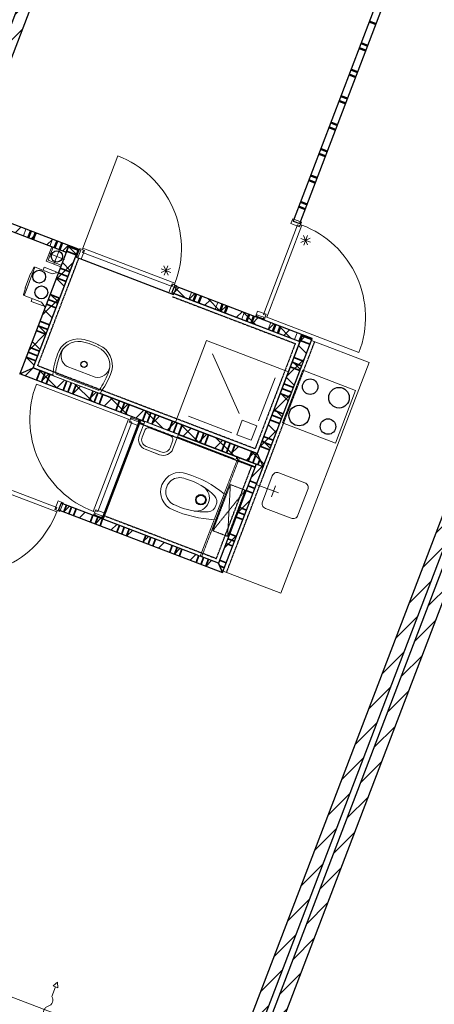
# Model space of a CAD drawing. Extents: x -1000932 to 2054797, y 285738 to 764020.
# Tile 330 of 656: x 208610 to 212637, y 575065 to 584634. Entities that reach past the tile are written whole.
import ezdxf

# ---------------------------------------------------------------- set-up
doc = ezdxf.new("R2010")
doc.units = 0
doc.header["$MEASUREMENT"] = 0
doc.set_wipeout_variables(frame=1)
doc.linetypes.add('DASHED', pattern=[0.75, 0.5, -0.25])
doc.layers.add('31.', color=7, linetype='CONTINUOUS')
doc.layers.add('HATCH_REACTORS', color=7, linetype='CONTINUOUS')
pattern_1 = [(45, (493651.67, 918770.12), (106.06602, -106.066015), [])]
pattern_2 = [(135, (493651.67, 918982.25), (106.066017, 106.06602), [])]

msp = doc.modelspace()

# ---------------------------------------------------------------- hatches: boundary and pattern name
at = {"layer": '31.', "linetype": 'Continuous'}
h = msp.add_hatch(dxfattribs=at)
h.set_pattern_fill('ARKEY_P_050A40_12', style=0, pattern_type=0)
h.set_pattern_definition(pattern_1)
h.paths.add_polyline_path([(205402.04, 576406.748), (205514.134, 576363.904), (209421.102, 586593.186), (209309.009, 586635.998)], flags=0)
h = msp.add_hatch(dxfattribs=at)
h.set_pattern_fill('ARKEY_P_050A40_12', style=0, pattern_type=0)
h.set_pattern_definition(pattern_1)
h.paths.add_polyline_path([(210764.227, 574358.686), (210652.134, 574401.529), (214559.102, 584630.779), (214671.196, 584587.967)], flags=0)
h = msp.add_hatch(dxfattribs=at)
h.set_pattern_fill('ARKEY_P_050A40_12', style=0, pattern_type=0)
h.set_pattern_definition(pattern_1)
h.paths.add_polyline_path([(210820.29, 574337.279), (210932.384, 574294.467), (214839.352, 584523.748), (214727.259, 584566.561)], flags=0)
h = msp.add_hatch(dxfattribs=at)
h.set_pattern_fill('ARKEY_P_050A40_12', style=0, pattern_type=0)
h.set_pattern_definition(pattern_1)
h.paths.add_polyline_path([(207993.915, 582856.467), (207968.915, 582791.092), (209061.915, 582373.623), (209086.884, 582439.029)], flags=0)
h = msp.add_hatch(dxfattribs=at)
h.set_pattern_fill('ARKEY_P_050A40_17', style=0, pattern_type=0)
h.set_pattern_definition(pattern_2)
h.paths.add_polyline_path([(208610.571, 581191.873), (208739.665, 581249.623), (209180.321, 582403.342), (209086.884, 582439.029)], flags=0)
h = msp.add_hatch(dxfattribs=at)
h.set_pattern_fill('ARKEY_P_050A40_18', style=0, pattern_type=0)
h.set_pattern_definition(pattern_1)
h.paths.add_polyline_path([(208610.571, 581191.873), (208739.665, 581249.623), (209180.321, 582403.342), (209086.884, 582439.029)], flags=0)
h = msp.add_hatch(dxfattribs=at)
h.set_pattern_fill('ARKEY_P_050A40_17', style=0, pattern_type=0)
h.set_pattern_definition(pattern_2)
h.paths.add_polyline_path([(210114.477, 582046.529), (210089.509, 581981.154), (211331.977, 581506.592), (211356.946, 581571.998)], flags=0)
h = msp.add_hatch(dxfattribs=at)
h.set_pattern_fill('ARKEY_P_050A40_18', style=0, pattern_type=0)
h.set_pattern_definition(pattern_1)
h.paths.add_polyline_path([(210114.477, 582046.529), (210089.509, 581981.154), (211331.977, 581506.592), (211356.946, 581571.998)], flags=0)
h = msp.add_hatch(dxfattribs=at)
h.set_pattern_fill('ARKEY_P_050A40_17', style=0, pattern_type=0)
h.set_pattern_definition(pattern_2)
h.paths.add_polyline_path([(210916.29, 580418.279), (210974.04, 580289.186), (211450.384, 581536.311), (211356.946, 581571.998)], flags=0)
h = msp.add_hatch(dxfattribs=at)
h.set_pattern_fill('ARKEY_P_050A40_18', style=0, pattern_type=0)
h.set_pattern_definition(pattern_1)
h.paths.add_polyline_path([(210916.29, 580418.279), (210974.04, 580289.186), (211450.384, 581536.311), (211356.946, 581571.998)], flags=0)
h = msp.add_hatch(dxfattribs=at)
h.set_pattern_fill('ARKEY_P_050A40_17', style=0, pattern_type=0)
h.set_pattern_definition(pattern_2)
h.paths.add_polyline_path([(208610.571, 581191.873), (208739.665, 581249.623), (210916.29, 580418.279), (210974.04, 580289.186)], flags=0)
h = msp.add_hatch(dxfattribs=at)
h.set_pattern_fill('ARKEY_P_050A40_18', style=0, pattern_type=0)
h.set_pattern_definition(pattern_1)
h.paths.add_polyline_path([(208610.571, 581191.873), (208739.665, 581249.623), (210916.29, 580418.279), (210974.04, 580289.186)], flags=0)
h = msp.add_hatch(dxfattribs=at)
h.set_pattern_fill('ARKEY_P_050A40_12', style=0, pattern_type=0)
h.set_pattern_definition(pattern_1)
h.paths.add_polyline_path([(210974.04, 580289.186), (210908.634, 580314.154), (210541.134, 579351.936), (210581.571, 579261.592)], flags=0)
h = msp.add_hatch(dxfattribs=at)
h.set_pattern_fill('ARKEY_P_050A40_12', style=0, pattern_type=0)
h.set_pattern_definition(pattern_1)
h.paths.add_polyline_path([(210581.571, 579261.592), (210541.134, 579351.936), (209011.415, 579936.217), (208986.446, 579870.811)], flags=0)

# ---------------------------------------------------------------- linework, layer by layer
at = {"layer": '31.', "color": 7, "linetype": 'Continuous', "lineweight": 50}
for p, q in [((212071.071, 584590.873), (212005.696, 584615.842)), ((211972.946, 584333.998), (211907.571, 584358.967)), ((211990.79, 584380.686), (211925.415, 584405.654)), ((211892.665, 584123.779), (211827.29, 584148.748)), ((211874.852, 584077.092), (211809.477, 584102.061)), ((211776.727, 583820.186), (211711.352, 583845.154)), ((211794.571, 583866.904), (211729.196, 583891.873)), ((211678.602, 583563.279), (211613.227, 583588.248)), ((211696.446, 583609.998), (211631.071, 583634.967)), ((211598.321, 583353.092), (211532.946, 583378.061)), ((211580.477, 583306.373), (211515.102, 583331.342)), ((211500.196, 583096.186), (211434.821, 583121.154)), ((211482.352, 583049.498), (211417.009, 583074.436)), ((211384.227, 582792.592), (211318.884, 582817.561)), ((211402.071, 582839.279), (211336.727, 582864.248)), ((208717.884, 582579.967), (208692.915, 582514.561)), ((208764.602, 582562.123), (208739.602, 582496.717)), ((208974.79, 582481.842), (208949.79, 582416.436)), ((209021.477, 582463.998), (208996.509, 582398.592)), ((210324.665, 581966.248), (210299.696, 581900.873)), ((210371.384, 581948.436), (210346.415, 581883.029)), ((210581.571, 581868.154), (210556.602, 581802.748)), ((210628.29, 581850.311), (210603.29, 581784.904)), ((210838.477, 581770.029), (210813.509, 581704.623)), ((210885.165, 581752.186), (210860.196, 581686.779)), ((211095.384, 581671.904), (211070.384, 581606.498)), ((211142.071, 581654.061), (211117.102, 581588.654)), ((211352.259, 581573.779), (211327.29, 581508.373))]:
    msp.add_line(p, q, dxfattribs=at)
at = {"layer": '31.', "color": 7, "linetype": 'Continuous', "lineweight": 13}
for p, q in [((208671.165, 582597.811), (208646.196, 582532.404)), ((208764.602, 582562.123), (208739.602, 582496.717)), ((208928.071, 582499.686), (208903.102, 582434.279)), ((209021.477, 582463.998), (208996.509, 582398.592)), ((210277.946, 581984.092), (210252.977, 581918.717)), ((210371.384, 581948.436), (210346.415, 581883.029)), ((210534.852, 581885.967), (210509.884, 581820.592)), ((210628.29, 581850.311), (210603.29, 581784.904)), ((210791.759, 581787.873), (210766.79, 581722.467)), ((210885.165, 581752.186), (210860.196, 581686.779)), ((211048.665, 581689.748), (211023.696, 581624.342)), ((211142.071, 581654.061), (211117.102, 581588.654)), ((211305.571, 581591.623), (211280.571, 581526.217))]:
    msp.add_line(p, q, dxfattribs=at)
at = {"layer": '31.', "color": 7, "linetype": 'Continuous', "lineweight": 35}
for p, q in [((209083.321, 582429.686), (209176.759, 582393.998)), ((209065.477, 582382.967), (209158.915, 582347.279)), ((209003.04, 582219.498), (209096.477, 582183.811)), ((209003.04, 582219.498), (209096.477, 582183.811)), ((208967.352, 582126.061), (209060.79, 582090.373)), ((208985.196, 582172.779), (209078.634, 582137.092)), ((208904.915, 581962.592), (208998.352, 581926.904)), ((208904.915, 581962.592), (208998.352, 581926.904)), ((208869.259, 581869.154), (208962.665, 581833.498)), ((208887.071, 581915.873), (208980.509, 581880.186)), ((208788.977, 581658.967), (208882.384, 581623.311)), ((208806.79, 581705.686), (208900.227, 581669.998)), ((208806.79, 581705.686), (208900.227, 581669.998)), ((208771.134, 581612.279), (208864.54, 581576.592)), ((211353.384, 581562.654), (211446.821, 581526.967)), ((211335.54, 581515.936), (211428.977, 581480.248)), ((208690.852, 581402.061), (208784.259, 581366.404)), ((208708.696, 581448.779), (208802.102, 581413.123)), ((208708.696, 581448.779), (208802.102, 581413.123)), ((208673.009, 581355.373), (208766.415, 581319.686)), ((211255.259, 581305.748), (211348.696, 581270.061)), ((211273.102, 581352.467), (211366.54, 581316.779)), ((211273.102, 581352.467), (211366.54, 581316.779)), ((208809.759, 581222.842), (208774.071, 581129.436)), ((208856.446, 581205.029), (208820.759, 581111.592)), ((208903.165, 581187.186), (208867.477, 581093.748)), ((208903.165, 581187.186), (208867.477, 581093.748)), ((211237.415, 581259.029), (211330.852, 581223.342)), ((209066.634, 581124.748), (209030.977, 581031.311)), ((209113.352, 581106.904), (209077.665, 581013.467)), ((209160.071, 581089.061), (209124.384, 580995.623)), ((209160.071, 581089.061), (209124.384, 580995.623)), ((211174.977, 581095.561), (211268.415, 581059.873)), ((211174.977, 581095.561), (211268.415, 581059.873)), ((209323.54, 581026.623), (209287.852, 580933.186)), ((209370.259, 581008.779), (209334.571, 580915.373)), ((209416.946, 580990.936), (209381.29, 580897.529)), ((209416.946, 580990.936), (209381.29, 580897.529)), ((211139.29, 581002.154), (211232.727, 580966.467)), ((211157.134, 581048.842), (211250.571, 581013.154)), ((209580.446, 580928.498), (209544.759, 580835.092)), ((209627.165, 580910.654), (209591.477, 580817.248)), ((209673.852, 580892.811), (209638.165, 580799.404)), ((209673.852, 580892.811), (209638.165, 580799.404)), ((209837.352, 580830.373), (209801.665, 580736.967)), ((209884.04, 580812.529), (209848.384, 580719.123)), ((209930.759, 580794.686), (209895.071, 580701.279)), ((209930.759, 580794.686), (209895.071, 580701.279)), ((211059.009, 580791.967), (211152.446, 580756.279)), ((211076.852, 580838.654), (211170.29, 580802.967)), ((211076.852, 580838.654), (211170.29, 580802.967)), ((210094.227, 580732.248), (210058.571, 580638.842)), ((210140.946, 580714.404), (210105.259, 580620.998)), ((210187.665, 580696.561), (210151.977, 580603.154)), ((210187.665, 580696.561), (210151.977, 580603.154)), ((211041.165, 580745.248), (211134.602, 580709.561)), ((210351.134, 580634.123), (210315.446, 580540.717)), ((210397.852, 580616.311), (210362.165, 580522.873)), ((210444.571, 580598.467), (210408.884, 580505.029)), ((210444.571, 580598.467), (210408.884, 580505.029)), ((210608.04, 580536.029), (210572.352, 580442.592)), ((210654.759, 580518.186), (210619.071, 580424.748)), ((210701.446, 580500.342), (210665.79, 580406.904)), ((210701.446, 580500.342), (210665.79, 580406.904)), ((210960.884, 580535.061), (211054.321, 580499.373)), ((210978.727, 580581.779), (211072.165, 580546.092)), ((210978.727, 580581.779), (211072.165, 580546.092)), ((210864.946, 580437.904), (210829.259, 580344.467)), ((210911.665, 580420.061), (210875.977, 580326.623)), ((210943.04, 580488.342), (211036.477, 580452.654)), ((210942.29, 580360.154), (210922.665, 580308.811)), ((210942.29, 580360.154), (210922.665, 580308.811)), ((210911.602, 580125.686), (210846.196, 580150.686)), ((210875.915, 580032.279), (210810.509, 580057.248)), ((210875.915, 580032.279), (210810.509, 580057.248)), ((210893.759, 580078.998), (210828.352, 580103.967)), ((209040.165, 579850.311), (209065.134, 579915.686)), ((209040.165, 579850.311), (209065.134, 579915.686)), ((209086.884, 579832.467), (209111.852, 579897.842)), ((209133.571, 579814.623), (209158.54, 579879.998)), ((210795.634, 579822.092), (210730.227, 579847.061)), ((210813.477, 579868.779), (210748.071, 579893.779)), ((209297.071, 579752.186), (209322.04, 579817.561)), ((209297.071, 579752.186), (209322.04, 579817.561)), ((209343.759, 579734.342), (209368.759, 579799.717)), ((209390.477, 579716.498), (209415.446, 579781.904)), ((210777.821, 579775.373), (210712.415, 579800.342)), ((210777.821, 579775.373), (210712.415, 579800.342)), ((209553.946, 579654.061), (209578.946, 579719.436)), ((209553.946, 579654.061), (209578.946, 579719.436)), ((209600.665, 579636.217), (209625.634, 579701.623)), ((209647.384, 579618.373), (209672.352, 579683.779)), ((210715.384, 579611.873), (210649.977, 579636.873)), ((209810.884, 579555.967), (209835.821, 579621.342)), ((209810.884, 579555.967), (209835.821, 579621.342)), ((209857.571, 579538.123), (209882.54, 579603.498)), ((209904.29, 579520.279), (209929.259, 579585.654)), ((210679.696, 579518.467), (210614.29, 579543.436)), ((210679.696, 579518.467), (210614.29, 579543.436)), ((210697.54, 579565.186), (210632.134, 579590.154)), ((210067.759, 579457.842), (210092.727, 579523.217)), ((210067.759, 579457.842), (210092.727, 579523.217)), ((210114.477, 579439.998), (210139.446, 579505.373)), ((210161.196, 579422.154), (210186.165, 579487.529)), ((210324.665, 579359.717), (210349.634, 579425.092)), ((210324.665, 579359.717), (210349.634, 579425.092)), ((210371.384, 579341.873), (210396.352, 579407.248)), ((210418.102, 579324.061), (210443.04, 579389.404)), ((210617.259, 579354.998), (210551.852, 579379.967)), ((210599.415, 579308.279), (210552.696, 579326.123))]:
    msp.add_line(p, q, dxfattribs=at)
at = {"layer": '31.', "color": 253, "linetype": 'Continuous', "lineweight": 25}
for p, q in [((209420.134, 579780.092), (209787.634, 580742.311)), ((210354.321, 579423.311), (210721.821, 580385.498))]:
    msp.add_line(p, q, dxfattribs=at)
at = {"layer": '31.', "color": 253, "linetype": 'Continuous', "lineweight": 35}
msp.add_line((209767.509, 580717.842), (210897.915, 580286.123), dxfattribs=at)
at = {"layer": '31.', "color": 7, "linetype": 'Continuous', "lineweight": 25, "ltscale": 10}
for points in [[(205514.134, 576363.904), (209421.102, 586593.186)], [(210652.134, 574401.529), (214559.102, 584630.779)], [(214671.196, 584587.967), (210764.227, 574358.686)], [(214727.259, 584566.561), (210820.29, 574337.279)], [(210932.384, 574294.467), (214839.352, 584523.748)]]:
    msp.add_lwpolyline(points, dxfattribs=at)
at = {"layer": '31.', "color": 7, "linetype": 'Continuous', "lineweight": 18, "ltscale": 10}
for points in [[(212300.071, 585386.561), (211265.352, 582677.436)], [(211330.727, 582652.467), (212365.446, 585361.592)], [(209086.884, 582439.029), (207993.915, 582856.467)], [(207968.915, 582791.092), (209061.915, 582373.623)], [(211309.665, 582639.373), (210977.759, 581770.342), (211001.134, 581761.436), (210995.759, 581747.404), (211009.79, 581742.061), (211352.071, 582638.279), (211338.384, 582644.467), (211333.04, 582630.436), (211309.665, 582639.373)], [(211265.352, 582677.436), (211330.727, 582652.467)], [(209086.884, 582439.029), (208610.571, 581191.873)], [(209008.384, 582233.498), (208868.259, 582287.029), (208921.79, 582427.154)], [(209013.759, 582247.498), (208887.634, 582295.686), (208935.79, 582421.779)], [(209061.915, 582373.623), (209086.884, 582439.029)], [(209180.321, 582403.342), (209086.884, 582439.029)], [(210090.696, 582039.561), (209221.665, 582371.498), (209230.602, 582394.842), (209216.571, 582400.186), (209221.915, 582414.217), (210118.165, 582071.904), (210113.634, 582057.561), (210099.602, 582062.936), (210090.696, 582039.561)], [(208739.665, 581249.623), (209180.321, 582403.342)], [(209046.29, 582304.654), (208896.821, 582361.748)], [(209000.102, 582407.936), (208943.009, 582258.467)], [(209191.165, 582361.717), (209203.665, 582394.404), (209180.321, 582403.342), (209155.321, 582337.936), (209178.696, 582329.029), (209191.165, 582361.717)], [(209207.821, 582307.186), (210057.915, 581982.498)], [(210114.477, 582046.529), (210089.509, 581981.154)], [(211356.946, 581571.998), (210114.477, 582046.529)], [(210089.509, 581981.154), (211331.977, 581506.592)], [(210950.165, 581754.123), (210982.852, 581741.623), (210973.946, 581718.279), (210908.54, 581743.248), (210917.477, 581766.623), (210950.165, 581754.123)], [(211356.946, 581571.998), (210916.29, 580418.279)], [(211331.977, 581506.592), (211356.946, 581571.998)], [(211450.384, 581536.311), (211356.946, 581571.998)], [(210122.259, 580721.561), (210425.54, 581515.623), (211219.571, 581212.342)], [(210974.04, 580289.186), (211450.384, 581536.311)], [(210743.102, 580805.561), (210483.259, 581386.529)], [(210974.04, 580289.186), (208610.571, 581191.873)], [(208739.665, 581249.623), (210916.29, 580418.279)], [(211677.102, 580518.404), (211163.321, 580714.654), (211359.196, 581227.529), (211872.977, 581031.279), (211677.102, 580518.404)], [(210929.915, 580734.217), (211090.477, 581154.592)], [(209367.759, 579853.373), (209699.665, 580722.404), (209676.321, 580731.311), (209681.665, 580745.311), (209667.665, 580750.686), (209325.352, 579854.436), (209339.04, 579848.279), (209344.415, 579862.279), (209367.759, 579853.373)], [(209727.259, 580738.623), (209694.571, 580751.092), (209703.509, 580774.436), (209768.884, 580749.467), (209759.977, 580726.123), (209727.259, 580738.623)], [(210671.727, 580618.748), (210251.352, 580779.311)], [(210908.634, 580314.154), (210541.134, 579351.936)], [(210974.04, 580289.186), (210908.634, 580314.154)], [(208971.009, 579892.779), (208101.977, 580224.686), (208093.071, 580201.342), (208079.071, 580206.686), (208073.696, 580192.654), (208969.946, 579850.373), (208976.102, 579864.061), (208962.102, 579869.404), (208971.009, 579892.779)], [(210581.571, 579261.592), (210974.04, 580289.186)], [(210908.04, 580116.342), (211122.884, 580034.279)], [(211054.79, 579996.092), (211095.821, 580103.498)], [(209011.415, 579936.217), (208986.446, 579870.811)], [(210541.134, 579351.936), (209011.415, 579936.217)], [(208986.446, 579870.811), (210581.571, 579261.592)], [(209368.696, 579799.748), (209335.977, 579812.248), (209344.915, 579835.592), (209410.29, 579810.623), (209401.384, 579787.279), (209368.696, 579799.748)], [(207634.602, 575478.029), (209266.634, 574854.686)]]:
    msp.add_lwpolyline(points, dxfattribs=at)
at = {"layer": '31.', "color": 7, "linetype": 'Continuous', "lineweight": 13, "ltscale": 10}
for points in [[(210117.821, 582072.029, 0.41421358), (209564.102, 583310.092), (209221.915, 582414.217)], [(211351.946, 582637.936, -0.41421358), (211905.665, 581399.873), (211009.79, 581742.061)], [(209325.571, 579855.029, -0.41421358), (208772.009, 581092.748), (209667.665, 580750.686)], [(208969.352, 579850.592, -0.41421358), (207731.634, 579297.029), (208073.696, 580192.654)], [(208744.446, 574673.279), (208780.102, 574766.686, -0.49999999), (208815.79, 574860.092, 0.49999999), (208851.477, 574953.529, -0.49999999), (208887.165, 575046.936, 0.49999999), (208922.852, 575140.373), (208958.509, 575233.779), (208935.165, 575242.686), (208976.352, 575280.498), (208981.884, 575224.842), (208958.509, 575233.779)]]:
    msp.add_lwpolyline(points, format="xyb", dxfattribs=at)
at = {"layer": '31.', "color": 7, "linetype": 'Continuous', "lineweight": 18, "ltscale": 10}
for points in [[(211338.29, 582644.217), (211329.384, 582620.873), (211245.29, 582652.967), (211263.134, 582699.686), (211347.227, 582667.561)], [(209216.571, 582400.186), (209239.946, 582391.279), (209207.821, 582307.186), (209161.102, 582325.029), (209193.227, 582409.123)], [(210113.384, 582057.654), (210090.04, 582066.592), (210057.915, 581982.498), (210104.634, 581964.654), (210136.759, 582048.748)], [(210995.759, 581747.404), (211004.696, 581770.748), (210920.602, 581802.873), (210902.759, 581756.154), (210986.852, 581724.061)], [(209681.665, 580745.311), (209672.759, 580721.967), (209756.821, 580689.842), (209774.665, 580736.561), (209690.602, 580768.686)], [(208975.884, 579864.154), (208952.509, 579873.061), (208984.634, 579957.154), (209031.352, 579939.311), (208999.227, 579855.248)], [(209339.134, 579848.498), (209348.071, 579871.873), (209432.134, 579839.748), (209414.29, 579793.029), (209330.227, 579825.154)]]:
    msp.add_lwpolyline(points, close=True, dxfattribs=at)
at = {"layer": '31.', "color": 7, "linetype": 'Continuous', "lineweight": 13, "ltscale": 10}
for points in [[(211433.196, 582472.279), (211339.79, 582507.967)], [(211340.852, 582469.717), (211432.134, 582510.561)], [(211406.915, 582444.498), (211366.071, 582535.779)], [(211368.665, 582443.436), (211404.321, 582536.842)], [(210010.259, 582241.936), (210051.071, 582150.654)], [(210048.509, 582243.029), (210012.821, 582149.592)], [(209983.946, 582214.154), (210077.384, 582178.467)], [(209985.009, 582175.904), (210076.321, 582216.717)]]:
    msp.add_lwpolyline(points, dxfattribs=at)
at = {"layer": '31.', "color": 7, "linetype": 'Continuous', "lineweight": 18, "ltscale": 10}
msp.add_lwpolyline([(210967.29, 579949.217), (211063.634, 580201.436, -0.41421361), (211128.196, 580230.311), (211380.415, 580133.967, -0.41421361), (211409.29, 580069.436), (211312.946, 579817.186, -0.41421361), (211248.384, 579788.311), (210996.165, 579884.654, -0.41421361), (210967.29, 579949.217)], format="xyb", dxfattribs=at)
at = {"layer": '31.', "color": 7, "linetype": 'Continuous'}
for centre, radius in [((208971.54, 582333.217), 54.996), ((211431.727, 581067.092), 75.007), ((211711.977, 580960.029), 99.98), ((211324.696, 580786.811), 99.98), ((211604.946, 580679.779), 74.995)]:
    msp.add_circle(centre, radius, dxfattribs=at)
at = {"layer": 'HATCH_REACTORS', "ltscale": 10}
for points in [[(205402.04, 576406.748), (205514.134, 576363.904), (209421.102, 586593.186), (209309.009, 586635.998)], [(212365.446, 585361.592), (212300.071, 585386.561), (211265.352, 582677.436), (211330.727, 582652.467)], [(210764.227, 574358.686), (210652.134, 574401.529), (214559.102, 584630.779), (214671.196, 584587.967)], [(210820.29, 574337.279), (210932.384, 574294.467), (214839.352, 584523.748), (214727.259, 584566.561)], [(207993.915, 582856.467), (207968.915, 582791.092), (209061.915, 582373.623), (209086.884, 582439.029)], [(207993.915, 582856.467), (207968.915, 582791.092), (209061.915, 582373.623), (209086.884, 582439.029)], [(207993.915, 582856.467), (207968.915, 582791.092), (209061.915, 582373.623), (209086.884, 582439.029)], [(208610.571, 581191.873), (208739.665, 581249.623), (209180.321, 582403.342), (209086.884, 582439.029)], [(208610.571, 581191.873), (208739.665, 581249.623), (209180.321, 582403.342), (209086.884, 582439.029)], [(208610.571, 581191.873), (208739.665, 581249.623), (209180.321, 582403.342), (209086.884, 582439.029)], [(208610.571, 581191.873), (208739.665, 581249.623), (209180.321, 582403.342), (209086.884, 582439.029)], [(210114.477, 582046.529), (210089.509, 581981.154), (211331.977, 581506.592), (211356.946, 581571.998)], [(210114.477, 582046.529), (210089.509, 581981.154), (211331.977, 581506.592), (211356.946, 581571.998)], [(210114.477, 582046.529), (210089.509, 581981.154), (211331.977, 581506.592), (211356.946, 581571.998)], [(210114.477, 582046.529), (210089.509, 581981.154), (211331.977, 581506.592), (211356.946, 581571.998)], [(210916.29, 580418.279), (210974.04, 580289.186), (211450.384, 581536.311), (211356.946, 581571.998)], [(210916.29, 580418.279), (210974.04, 580289.186), (211450.384, 581536.311), (211356.946, 581571.998)], [(210916.29, 580418.279), (210974.04, 580289.186), (211450.384, 581536.311), (211356.946, 581571.998)], [(210916.29, 580418.279), (210974.04, 580289.186), (211450.384, 581536.311), (211356.946, 581571.998)], [(208610.571, 581191.873), (208739.665, 581249.623), (210916.29, 580418.279), (210974.04, 580289.186)], [(208610.571, 581191.873), (208739.665, 581249.623), (210916.29, 580418.279), (210974.04, 580289.186)], [(208610.571, 581191.873), (208739.665, 581249.623), (210916.29, 580418.279), (210974.04, 580289.186)], [(208610.571, 581191.873), (208739.665, 581249.623), (210916.29, 580418.279), (210974.04, 580289.186)], [(210908.634, 580314.154), (210541.134, 579351.936), (209410.727, 579783.686), (209778.227, 580745.904)], [(210908.634, 580314.154), (210541.134, 579351.936), (209410.727, 579783.686), (209778.227, 580745.904)], [(210974.04, 580289.186), (210908.634, 580314.154), (210541.134, 579351.936), (210581.571, 579261.592)], [(210974.04, 580289.186), (210908.634, 580314.154), (210541.134, 579351.936), (210581.571, 579261.592)], [(210974.04, 580289.186), (210908.634, 580314.154), (210541.134, 579351.936), (210581.571, 579261.592)], [(210581.571, 579261.592), (210541.134, 579351.936), (209011.415, 579936.217), (208986.446, 579870.811)], [(210581.571, 579261.592), (210541.134, 579351.936), (209011.415, 579936.217), (208986.446, 579870.811)], [(210581.571, 579261.592), (210541.134, 579351.936), (209011.415, 579936.217), (208986.446, 579870.811)]]:
    msp.add_lwpolyline(points, close=True, dxfattribs=at)

# ---------------------------------------------------------------- next in the draw order: wipeouts: each hides what was drawn before it
for points in [[(209988.415, 580665.623), (210151.915, 580603.186), (210098.384, 580463.061), (210096.509, 580458.529), (210094.446, 580454.061), (210092.134, 580449.748), (210089.634, 580445.529), (210086.915, 580441.436), (210084.009, 580437.467), (210080.915, 580433.686), (210077.634, 580430.029), (210074.165, 580426.529), (210070.54, 580423.248), (210066.759, 580420.123), (210062.821, 580417.186), (210058.759, 580414.436), (210054.54, 580411.904), (210050.227, 580409.561), (210045.79, 580407.467), (210041.259, 580405.561), (210036.634, 580403.904), (210031.946, 580402.436), (210027.196, 580401.248), (210022.384, 580400.279), (210017.54, 580399.529), (210012.665, 580399.029), (210007.759, 580398.779), (210002.852, 580398.748), (209997.946, 580398.998), (209993.04, 580399.467), (209988.196, 580400.154), (209983.384, 580401.092), (209978.602, 580402.279), (209973.915, 580403.686), (209969.29, 580405.311), (209899.227, 580432.092)], [(210365.446, 579424.404), (210337.415, 579435.123), (210695.509, 580372.654), (210723.509, 580361.967)]]:
    msp.add_wipeout(points).dxf.layer = '31.'

# ---------------------------------------------------------------- next in the draw order: linework, layer by layer
at = {"layer": '31.', "color": 7, "linetype": 'Continuous', "lineweight": 18, "ltscale": 10}
msp.add_lwpolyline([(210095.321, 580539.154, 0.41421361), (210072.227, 580590.811)], format="xyb", dxfattribs=at)
msp.add_lwpolyline([(210095.321, 580539.154), (210070.352, 580473.748)], dxfattribs=at)

# ---------------------------------------------------------------- next in the draw order: wipeouts: each hides what was drawn before it
for points in [[(209988.415, 580665.623), (209824.946, 580728.061), (209771.415, 580587.936), (209769.79, 580583.311), (209768.384, 580578.623), (209767.196, 580573.842), (209766.259, 580569.029), (209765.54, 580564.186), (209765.071, 580559.279), (209764.852, 580554.373), (209764.884, 580549.467), (209765.134, 580544.561), (209765.634, 580539.686), (209766.384, 580534.842), (209767.352, 580530.029), (209768.54, 580525.279), (209769.977, 580520.592), (209771.665, 580515.967), (209773.54, 580511.436), (209775.665, 580506.998), (209778.009, 580502.686), (209780.54, 580498.467), (209783.259, 580494.404), (209786.196, 580490.467), (209789.321, 580486.686), (209792.634, 580483.061), (209796.134, 580479.592), (209799.759, 580476.311), (209803.571, 580473.217), (209807.54, 580470.311), (209811.634, 580467.592), (209815.852, 580465.092), (209820.165, 580462.779), (209824.634, 580460.717), (209829.165, 580458.842), (209899.227, 580432.092)], [(210547.415, 579900.842), (210499.227, 579774.717), (210486.352, 579775.436), (210473.446, 579776.279), (210460.571, 579777.311), (210447.696, 579778.467), (210434.852, 579779.779), (210422.04, 579781.217), (210409.227, 579782.842), (210396.415, 579784.592), (210383.634, 579786.498), (210370.884, 579788.561), (210358.165, 579790.779), (210345.477, 579793.154), (210332.79, 579795.654), (210320.165, 579798.311), (210307.571, 579801.123), (210294.977, 579804.061), (210282.446, 579807.186), (210269.946, 579810.436), (210257.477, 579813.811), (210245.071, 579817.373), (210232.696, 579821.061), (210220.352, 579824.873), (210208.071, 579828.873), (210195.821, 579832.998), (210183.634, 579837.248), (210171.509, 579841.654), (210159.415, 579846.217), (210147.384, 579850.904), (210135.415, 579855.748), (210123.477, 579860.717), (210111.634, 579865.811), (210099.821, 579871.061), (210091.321, 579874.561), (210082.977, 579878.467), (210074.852, 579882.779), (210066.946, 579887.498), (210059.259, 579892.592), (210051.852, 579898.029), (210044.727, 579903.842), (210037.884, 579909.998), (210031.352, 579916.498), (210025.134, 579923.311), (210019.29, 579930.404), (210013.79, 579937.779), (210008.634, 579945.404), (210003.884, 579953.279), (209999.509, 579961.373), (209995.571, 579969.686), (209992.009, 579978.186), (209988.884, 579986.842), (209986.165, 579995.623), (209983.915, 580004.561), (209982.071, 580013.561), (209980.696, 580022.654), (209979.759, 580031.811), (209979.29, 580041.029), (209979.259, 580050.217), (209979.696, 580059.404), (209980.54, 580068.561), (209981.884, 580077.686), (209983.634, 580086.717), (209985.852, 580095.654), (209988.477, 580104.467), (209991.571, 580113.154)]]:
    msp.add_wipeout(points).dxf.layer = '31.'

# ---------------------------------------------------------------- next in the draw order: linework, layer by layer
for points in [[(209756.821, 580689.842), (209432.134, 579839.748)], [(209824.946, 580728.061), (210151.915, 580603.186)], [(209824.415, 580642.623), (209799.446, 580577.248)], [(209876.071, 580665.717), (210072.227, 580590.811)], [(209829.165, 580458.842), (209969.29, 580405.311)], [(209839.852, 580486.873), (209979.977, 580433.342)]]:
    msp.add_lwpolyline(points, dxfattribs=at)
for points in [[(209824.946, 580728.061), (209771.415, 580587.936, 0.41421375), (209829.165, 580458.842)], [(209824.415, 580642.623, -0.41421358), (209876.071, 580665.717)], [(210151.915, 580603.186), (210098.384, 580463.061, -0.41421358), (209969.29, 580405.311)], [(209799.446, 580577.248, 0.41421375), (209839.852, 580486.873)], [(209979.977, 580433.342, 0.41421358), (210070.352, 580473.748)]]:
    msp.add_lwpolyline(points, format="xyb", dxfattribs=at)
at = {"layer": 'HATCH_REACTORS', "ltscale": 10}
msp.add_lwpolyline([(211331.977, 581506.592), (210916.29, 580418.279), (208739.665, 581249.623), (209151.759, 582328.592), (210104.634, 581964.654), (210108.196, 581973.998)], close=True, dxfattribs=at)
msp.add_lwpolyline([(211331.977, 581506.592), (210916.29, 580418.279), (208739.665, 581249.623), (209151.759, 582328.592), (210104.634, 581964.654), (210108.196, 581973.998)], close=True, dxfattribs=at)

# ---------------------------------------------------------------- next in the draw order: wipeouts: each hides what was drawn before it
msp.add_wipeout([(210547.415, 579900.842), (210595.571, 580026.967), (210585.477, 580035.029), (210575.321, 580042.998), (210565.04, 580050.811), (210554.696, 580058.529), (210544.227, 580066.123), (210533.696, 580073.592), (210523.071, 580080.936), (210512.352, 580088.154), (210501.571, 580095.217), (210490.696, 580102.186), (210479.727, 580109.029), (210468.696, 580115.748), (210457.571, 580122.311), (210446.384, 580128.748), (210435.102, 580135.061), (210423.759, 580141.248), (210412.352, 580147.279), (210400.852, 580153.186), (210389.321, 580158.967), (210377.696, 580164.623), (210366.009, 580170.123), (210354.259, 580175.498), (210342.446, 580180.717), (210330.571, 580185.811), (210318.665, 580190.748), (210306.665, 580195.561), (210294.634, 580200.217), (210282.509, 580204.748), (210270.384, 580209.123), (210258.165, 580213.373), (210245.915, 580217.467), (210233.634, 580221.404), (210224.946, 580224.467), (210216.134, 580227.123), (210207.196, 580229.342), (210198.165, 580231.092), (210189.071, 580232.404), (210179.884, 580233.279), (210170.696, 580233.717), (210161.509, 580233.686), (210152.321, 580233.186), (210143.165, 580232.248), (210134.071, 580230.873), (210125.04, 580229.061), (210116.102, 580226.779), (210107.321, 580224.092), (210098.665, 580220.967), (210090.165, 580217.404), (210081.852, 580213.436), (210073.759, 580209.092), (210065.884, 580204.311), (210058.259, 580199.186), (210050.884, 580193.686), (210043.79, 580187.811), (210036.977, 580181.623), (210030.509, 580175.092), (210024.352, 580168.248), (210018.54, 580161.123), (210013.071, 580153.717), (210007.977, 580146.029), (210003.29, 580138.123), (209998.977, 580129.998), (209995.071, 580121.654), (209991.571, 580113.154)]).dxf.layer = '31.'

# ---------------------------------------------------------------- next in the draw order: linework, layer by layer
at = {"layer": '31.', "color": 7, "linetype": 'Continuous', "lineweight": 18, "ltscale": 10}
for points in [[(210586.915, 579275.592), (211147.415, 579061.498), (212003.727, 581303.561), (211443.227, 581517.623)], [(210731.165, 580381.936), (210363.665, 579419.748)]]:
    msp.add_lwpolyline(points, dxfattribs=at)
at = {"layer": '31.', "color": 7, "linetype": 'DASHED', "lineweight": 25, "ltscale": 10}
msp.add_lwpolyline([(209423.227, 579816.404), (210520.946, 579397.123), (210863.477, 580293.936), (209765.759, 580713.217)], dxfattribs=at)
at = {"layer": '31.', "color": 7, "linetype": 'DASHED', "lineweight": 18, "ltscale": 10}
for points in [[(210745.165, 580376.592), (210377.665, 579414.404)], [(210656.384, 580116.123), (210629.915, 579612.404)], [(210485.134, 579667.717), (210801.196, 580060.811)]]:
    msp.add_lwpolyline(points, dxfattribs=at)
at = {"layer": '31.', "color": 7, "linetype": 'Continuous', "lineweight": 18, "ltscale": 10}
for points in [[(210499.227, 579774.717), (210595.571, 580026.967, 0.09429178), (210233.634, 580221.404, 0.99999885), (210099.821, 579871.061, 0.09427324), (210499.227, 579774.717)], [(210515.634, 579912.967, 0.31080859), (210502.165, 580008.029, 0.12355408), (210221.134, 580172.967, 1.04162338), (210122.821, 579915.498, 0.12353266), (210442.227, 579851.092, 0.31080931), (210515.634, 579912.967)], [(210303.946, 579858.967, 0.8108893), (210393.477, 580093.811)]]:
    msp.add_lwpolyline(points, format="xyb", dxfattribs=at)
at = {"layer": '31.', "color": 7, "linetype": 'DASHED', "lineweight": 18, "ltscale": 10}
msp.add_lwpolyline([(210485.134, 579667.717), (210629.915, 579612.404), (210801.196, 580060.811), (210656.384, 580116.123)], close=True, dxfattribs=at)
at = {"layer": '31.', "color": 7, "linetype": 'Continuous'}
for radius in [49.97, 44.985]:
    msp.add_circle((210369.915, 579968.623), radius, dxfattribs=at)

# ---------------------------------------------------------------- next in the draw order: wipeouts: each hides what was drawn before it
msp.add_wipeout([(209160.04, 581089.061), (209381.821, 581004.342), (209382.696, 581003.998), (209384.54, 581003.654), (209386.384, 581003.686), (209388.227, 581004.029), (209389.977, 581004.748), (209391.54, 581005.748), (209392.915, 581007.029), (209393.446, 581007.779), (209423.79, 581049.154), (209473.227, 581139.279), (209491.884, 581187.123), (209499.54, 581204.154), (209508.727, 581240.529), (209511.415, 581277.873), (209507.571, 581315.154), (209497.259, 581351.154), (209480.821, 581384.811), (209458.759, 581415.092), (209431.79, 581441.061), (209416.227, 581451.498), (209392.727, 581466.092), (209342.977, 581490.467), (209317.04, 581500.092)]).dxf.layer = '31.'

# ---------------------------------------------------------------- next in the draw order: wipeouts: each hides what was drawn before it
for points in [[(209160.04, 581089.061), (208938.259, 581173.779), (208937.384, 581174.123), (208935.79, 581175.092), (208934.415, 581176.342), (208933.29, 581177.842), (208932.446, 581179.498), (208931.946, 581181.311), (208931.79, 581183.154), (208931.852, 581184.092), (208936.852, 581235.123), (208960.071, 581335.279), (208978.102, 581383.373), (208983.727, 581401.186), (209001.134, 581434.404), (209024.009, 581464.061), (209051.727, 581489.248), (209083.415, 581509.217), (209118.102, 581523.342), (209154.727, 581531.217), (209192.165, 581532.592), (209210.696, 581529.998), (209237.946, 581525.186), (209291.259, 581510.186), (209317.04, 581500.092)], [(210718.446, 580600.904), (210858.571, 580547.373), (210912.071, 580687.498), (210771.946, 580741.029)]]:
    msp.add_wipeout(points).dxf.layer = '31.'

# ---------------------------------------------------------------- next in the draw order: linework, layer by layer
at = {"layer": '31.', "color": 7, "linetype": 'DASHED', "lineweight": 25, "ltscale": 10}
for points in [[(210095.727, 581941.311), (211286.79, 581486.404), (210896.102, 580463.467), (208784.852, 581269.842), (209184.477, 582316.123)], [(210619.602, 579263.092), (211475.946, 581505.154)]]:
    msp.add_lwpolyline(points, dxfattribs=at)
at = {"layer": '31.', "color": 7, "linetype": 'Continuous', "lineweight": 18, "ltscale": 10}
for points in [[(209160.04, 581089.061), (208938.259, 581173.779, -0.33781127), (208931.884, 581184.092, -0.06542521), (208978.071, 581383.373, -0.36579263), (209210.696, 581529.998, -0.04987602), (209317.04, 581500.092)], [(209168.977, 581112.404), (208965.227, 581190.248, -0.34489255), (208958.852, 581200.811, -0.05893265), (209001.352, 581374.217, -0.36974787), (209208.165, 581505.186, -0.04912197), (209308.165, 581476.842)], [(209160.04, 581089.061), (209381.821, 581004.342, 0.33781127), (209393.477, 581007.779, 0.06542521), (209491.884, 581187.123, 0.36579263), (209416.227, 581451.498, 0.04987602), (209317.04, 581500.092)], [(209168.977, 581112.404), (209372.696, 581034.592, 0.34489255), (209384.477, 581038.248, 0.05893265), (209468.415, 581195.811, 0.36974787), (209401.571, 581431.311, 0.04912197), (209308.165, 581476.842)], [(209206.415, 581210.498), (209070.977, 581262.248, -0.4081376), (209029.134, 581429.748)], [(209206.415, 581210.498), (209341.884, 581158.779, 0.4081376), (209484.727, 581255.748)]]:
    msp.add_lwpolyline(points, format="xyb", dxfattribs=at)
msp.add_lwpolyline([(210718.446, 580600.904), (210858.571, 580547.373), (210912.071, 580687.498), (210771.946, 580741.029)], close=True, dxfattribs=at)
at = {"layer": '31.', "color": 7, "linetype": 'Continuous'}
msp.add_circle((209234.977, 581285.248), 30.011, dxfattribs=at)

# ---------------------------------------------------------------- next in the draw order: wipeouts: each hides what was drawn before it
msp.add_wipeout([(208930.384, 582216.529), (208752.165, 582284.592), (208610.759, 581914.373), (208788.977, 581846.311)]).dxf.layer = '31.'

# ---------------------------------------------------------------- next in the draw order: linework, layer by layer
at = {"layer": '31.', "color": 7, "linetype": 'Continuous', "lineweight": 18, "ltscale": 10}
for points in [[(208718.634, 582167.123), (208746.227, 582226.717, -0.3941869), (208755.727, 582230.561), (208757.321, 582229.936), (208652.071, 581954.373), (208650.477, 581954.967, -0.3941867), (208645.977, 581964.186), (208665.134, 582026.998)], [(208662.415, 581977.186), (208758.196, 582227.998, -0.41421361), (208760.134, 582228.873), (208926.696, 582165.248), (208981.727, 582175.936, -0.14009817), (208983.102, 582175.842), (208985.946, 582174.748), (208859.29, 581843.092), (208856.446, 581844.186, -0.14009811), (208855.321, 581845.029), (208821.446, 581889.686), (208654.884, 581953.279, -0.41421354), (208654.009, 581955.217), (208662.415, 581977.186)]]:
    msp.add_lwpolyline(points, format="xyb", dxfattribs=at)
for points in [[(208756.634, 582228.061), (208758.009, 582227.529)], [(208959.04, 582171.529), (208963.54, 582183.311), (208847.696, 582227.529), (208840.571, 582208.873), (208840.102, 582209.029), (208836.54, 582199.686)], [(208667.446, 582026.092), (208662.79, 582027.873), (208716.29, 582167.998), (208720.977, 582166.217)], [(208652.79, 581956.217), (208654.196, 581955.686)], [(208841.352, 581863.436), (208836.884, 581851.654), (208721.04, 581895.904), (208728.165, 581914.592), (208727.696, 581914.779), (208731.259, 581924.123)]]:
    msp.add_lwpolyline(points, dxfattribs=at)
at = {"layer": '31.', "color": 7, "linetype": 'Continuous'}
for centre, radius in [((208798.977, 582136.436), 62.494), ((208820.884, 581983.561), 62.483)]:
    msp.add_circle(centre, radius, dxfattribs=at)

doc.saveas('drawing.dxf')
